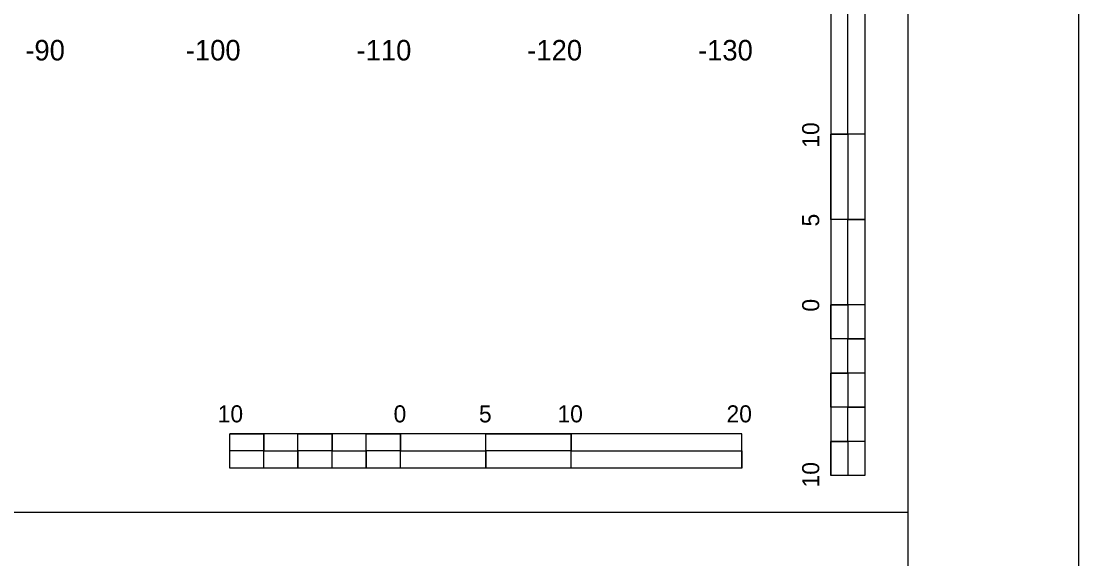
# Model space of a CAD drawing. Extents: x 2193008 to 2198143, y 1236112 to 1237864.
# Drawn here: x 2195822.8 to 2195884.7, y 1237225.3 to 1237256.8 of the extents above; entities that cross this region are included whole.
import ezdxf

# ---------------------------------------------------------------- set-up
doc = ezdxf.new("R2010")
doc.units = 0
for name, color, linetype in [('Level 1', 7, 'Continuous'), ('LIMT-CSLINE', 7, 'Continuous'), ('SHT-BNDRY', 7, 'Continuous')]:
    doc.layers.add(name, color=color, linetype=linetype)

msp = doc.modelspace()

# ---------------------------------------------------------------- linework, layer by layer
msp.add_lwpolyline([(2195574.707, 1237133.046), (2195874.707, 1237133.046), (2195874.707, 1237323.046), (2195574.707, 1237323.046)], close=True)
at = {"layer": 'Level 1'}
for p, q in [((2195870.178, 1237260.195), (2195870.178, 1237230.195)), ((2195872.178, 1237260.195), (2195872.178, 1237250.195)), ((2195872.179, 1237260.195), (2195872.179, 1237230.195)), ((2195871.179, 1237250.195), (2195870.178, 1237250.195)), ((2195872.178, 1237250.195), (2195870.178, 1237250.195)), ((2195871.179, 1237250.195), (2195871.178, 1237245.195)), ((2195872.178, 1237245.195), (2195870.178, 1237245.195)), ((2195872.178, 1237245.195), (2195871.178, 1237245.195)), ((2195872.178, 1237245.195), (2195872.178, 1237240.195)), ((2195871.178, 1237240.195), (2195870.178, 1237240.195)), ((2195872.178, 1237240.195), (2195870.178, 1237240.195)), ((2195871.178, 1237240.195), (2195871.178, 1237238.195)), ((2195872.178, 1237238.195), (2195871.178, 1237238.195)), ((2195872.178, 1237238.195), (2195872.178, 1237236.195)), ((2195871.178, 1237236.195), (2195870.179, 1237236.195)), ((2195871.178, 1237236.195), (2195871.178, 1237234.195)), ((2195872.178, 1237234.195), (2195871.178, 1237234.195)), ((2195872.178, 1237234.195), (2195872.178, 1237232.195)), ((2195864.974, 1237232.63), (2195834.974, 1237232.63)), ((2195834.974, 1237230.63), (2195834.974, 1237232.63)), ((2195836.974, 1237231.63), (2195836.974, 1237232.63)), ((2195840.974, 1237231.63), (2195840.974, 1237232.63)), ((2195844.974, 1237231.63), (2195844.974, 1237232.63)), ((2195844.974, 1237230.63), (2195844.974, 1237232.63)), ((2195849.974, 1237230.63), (2195849.974, 1237232.63)), ((2195854.974, 1237231.63), (2195854.974, 1237232.63)), ((2195854.974, 1237230.63), (2195854.974, 1237232.63)), ((2195864.974, 1237230.63), (2195864.974, 1237232.63)), ((2195871.179, 1237232.195), (2195870.178, 1237232.195)), ((2195871.179, 1237232.195), (2195871.178, 1237230.195)), ((2195836.974, 1237231.63), (2195834.974, 1237231.63)), ((2195838.974, 1237230.63), (2195838.974, 1237231.63)), ((2195840.974, 1237231.63), (2195838.974, 1237231.63)), ((2195842.974, 1237230.63), (2195842.974, 1237231.63)), ((2195844.974, 1237231.63), (2195842.974, 1237231.63)), ((2195849.974, 1237230.63), (2195849.974, 1237231.63)), ((2195854.974, 1237231.63), (2195849.974, 1237231.63)), ((2195864.974, 1237230.63), (2195834.974, 1237230.63)), ((2195838.974, 1237230.63), (2195836.974, 1237230.63)), ((2195842.974, 1237230.63), (2195840.974, 1237230.63)), ((2195849.974, 1237230.63), (2195844.974, 1237230.63)), ((2195864.974, 1237230.63), (2195854.974, 1237230.63)), ((2195872.179, 1237230.195), (2195870.178, 1237230.195)), ((2195574.707, 1237228.046), (2195874.707, 1237228.046))]:
    msp.add_line(p, q, dxfattribs=at)
for points in [[(2195871.179, 1237250.195), (2195871.178, 1237260.195), (2195872.178, 1237260.195), (2195872.178, 1237250.195)], [(2195870.178, 1237245.195), (2195870.178, 1237250.195), (2195871.179, 1237250.195), (2195871.178, 1237245.195)], [(2195871.178, 1237240.195), (2195871.178, 1237245.195), (2195872.178, 1237245.195), (2195872.178, 1237240.195)], [(2195870.178, 1237238.195), (2195870.178, 1237240.195), (2195871.178, 1237240.195), (2195871.178, 1237238.195)], [(2195871.178, 1237236.195), (2195871.178, 1237238.195), (2195872.178, 1237238.195), (2195872.178, 1237236.195)], [(2195870.178, 1237234.195), (2195870.179, 1237236.195), (2195871.178, 1237236.195), (2195871.178, 1237234.195)], [(2195871.179, 1237232.195), (2195871.178, 1237234.195), (2195872.178, 1237234.195), (2195872.178, 1237232.195)], [(2195834.974, 1237232.63), (2195836.974, 1237232.63), (2195836.974, 1237231.63), (2195834.974, 1237231.63)], [(2195838.974, 1237232.63), (2195840.974, 1237232.63), (2195840.974, 1237231.63), (2195838.974, 1237231.63)], [(2195842.974, 1237232.63), (2195844.974, 1237232.63), (2195844.974, 1237231.63), (2195842.974, 1237231.63)], [(2195849.974, 1237232.63), (2195854.974, 1237232.63), (2195854.974, 1237231.63), (2195849.974, 1237231.63)], [(2195870.178, 1237230.195), (2195870.178, 1237232.195), (2195871.179, 1237232.195), (2195871.178, 1237230.195)], [(2195836.974, 1237231.63), (2195838.974, 1237231.63), (2195838.974, 1237230.63), (2195836.974, 1237230.63)], [(2195840.974, 1237231.63), (2195842.974, 1237231.63), (2195842.974, 1237230.63), (2195840.974, 1237230.63)], [(2195844.974, 1237231.63), (2195849.974, 1237231.63), (2195849.974, 1237230.63), (2195844.974, 1237230.63)], [(2195854.974, 1237231.63), (2195864.974, 1237231.63), (2195864.974, 1237230.63), (2195854.974, 1237230.63)]]:
    msp.add_lwpolyline(points, close=True, dxfattribs=at)
at = {"layer": 'SHT-BNDRY'}
msp.add_lwpolyline([(2195562.21, 1237123.036), (2195884.71, 1237123.036), (2195884.71, 1237333.036), (2195562.21, 1237333.036)], close=True, dxfattribs=at)

# ---------------------------------------------------------------- texts
at = {"layer": 'Level 1'}
for s, height, rotation, p in [('10', 0.9991, 90.0572, (2195869.504, 1237249.395)), ('5', 1, 90.0572, (2195869.504, 1237244.78)), ('0', 1, 90.0572, (2195869.504, 1237239.795)), ('10', 0.9991, 0.0572, (2195834.274, 1237233.305)), ('0', 1, 0.0572, (2195844.574, 1237233.304)), ('5', 0.999, 0.0572, (2195849.576, 1237233.304)), ('10', 0.9991, 0.0572, (2195854.174, 1237233.305)), ('20', 0.9991, 0.0572, (2195864.075, 1237233.305)), ('10', 0.9991, 90.0572, (2195869.504, 1237229.495))]:
    msp.add_text(s, height=height, rotation=rotation, dxfattribs=at).set_placement(p)
at = {"layer": 'LIMT-CSLINE'}
for s, p in [('-90', (2195823.003, 1237254.506)), ('-100', (2195832.403, 1237254.506)), ('-110', (2195842.403, 1237254.506)), ('-120', (2195852.403, 1237254.506)), ('-130', (2195862.403, 1237254.506))]:
    msp.add_text(s, height=1.2, dxfattribs=at).set_placement(p)

doc.saveas('drawing.dxf')
